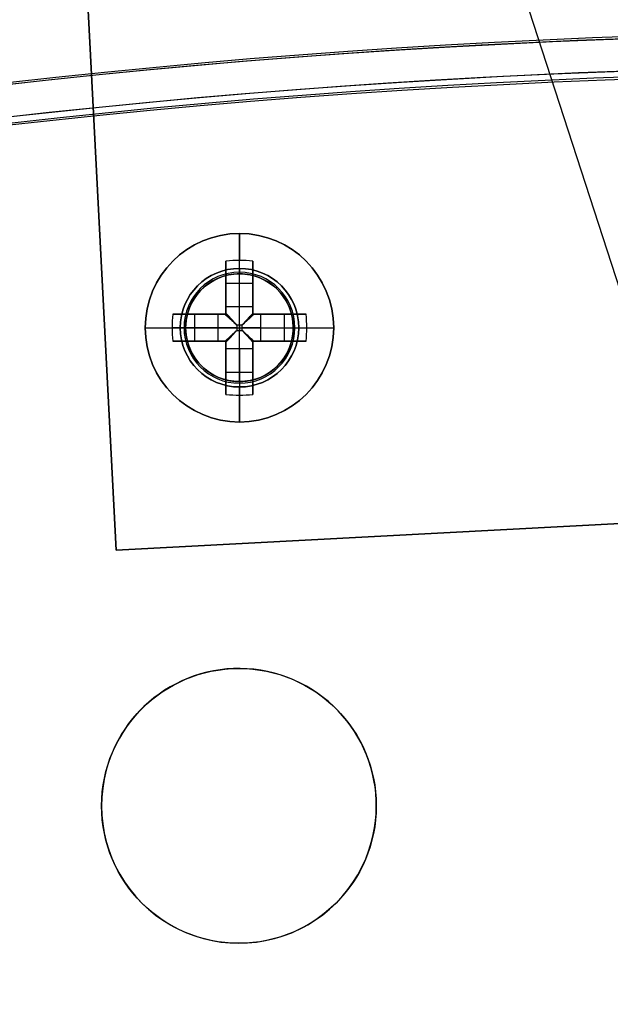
# Model space of a CAD drawing. Header units: millimetres. Extents: x -83 to 676, y -83 to 676.
# Tile 622 of 656: x 263 to 285, y 557 to 594. Entities that reach past the tile are written whole.
import ezdxf

# ---------------------------------------------------------------- set-up
doc = ezdxf.new("R2010")
doc.units = ezdxf.units.MM
doc.header["$MEASUREMENT"] = 0
doc.layers.add('IGES level 0', color=7, linetype='Continuous', true_color=0xff7878)

msp = doc.modelspace()

# ---------------------------------------------------------------- linework, layer by layer
at = {"layer": 'IGES level 0', "color": 70, "true_color": 0x66ff00}
for p, q in [((272.897, 622.712, 48), (288.413, 574.958, 48)), ((272.897, 622.712, 47), (288.413, 574.958, 47)), ((264.407, 622.267, 48), (266.945, 573.833, 48)), ((264.407, 622.267, 47), (266.945, 573.833, 47)), ((266.945, 573.833, 48), (296.904, 575.403, 48)), ((266.945, 573.833, 47), (296.904, 575.403, 47))]:
    msp.add_line(p, q, dxfattribs=at)
at = {"layer": 'IGES level 0', "color": 254, "true_color": 0xcad1ee}
for p, q in [((266.945, 573.833, 47), (264.407, 622.267, 47)), ((264.407, 622.267, 48), (266.945, 573.833, 48)), ((270.901, 583.986, 47), (270.901, 583.986, 48)), ((270.901, 583.986, 48), (270.901, 583.986, 47)), ((272.037, 584.016, 47), (272.037, 584.016, 45.8)), ((269.588, 582.602, 45.8), (269.588, 582.602, 47)), ((269.588, 582.602, 47), (269.588, 582.602, 45.8)), ((273.422, 582.702, 48), (273.422, 582.702, 47)), ((273.451, 581.566, 47), (273.451, 581.566, 45.8)), ((273.451, 581.566, 45.8), (273.451, 581.566, 47)), ((269.617, 581.466, 48), (269.617, 581.466, 47)), ((271.002, 580.152, 47), (271.002, 580.152, 45.8)), ((272.137, 580.182, 48), (272.137, 580.182, 47)), ((272.137, 580.182, 47), (272.137, 580.182, 48)), ((266.945, 573.833, 48), (296.904, 575.403, 48)), ((296.904, 575.403, 47), (266.945, 573.833, 47)), ((266.945, 573.833, 47.5), (296.904, 575.403, 47.5)), ((281.924, 574.618, 47), (281.924, 574.618, 48)), ((266.945, 573.833, 48), (266.945, 573.833, 47)), ((266.945, 573.833, 47), (266.945, 573.833, 48))]:
    msp.add_line(p, q, dxfattribs=at)
at = {"layer": 'IGES level 0', "color": 1, "true_color": 0xff0808}
for p, q in [((271.519, 584.284, 48), (271.519, 585.584, 48)), ((271.019, 582.87, 48.463), (271.019, 584.559, 50.13)), ((271.019, 584.559, 50.13), (271.019, 582.87, 48.463)), ((271.519, 582.87, 48.463), (271.519, 584.584, 50.155)), ((272.019, 584.559, 50.13), (272.019, 582.87, 48.463)), ((272.019, 582.87, 48.463), (272.019, 584.559, 50.13)), ((271.019, 582.584, 49.699), (271.019, 584.122, 49.699)), ((271.519, 584.084, 47.8), (271.519, 584.084, 40)), ((271.519, 580.084, 40), (271.519, 584.084, 40)), ((271.519, 584.084, 40), (271.519, 584.084, 47.8)), ((272.019, 584.122, 49.699), (272.019, 582.584, 49.699)), ((271.019, 583.74, 49.322), (272.019, 583.74, 49.322)), ((271.019, 583.571, 49.155), (271.019, 583.571, 50.83)), ((272.019, 583.571, 49.155), (272.019, 583.571, 50.83)), ((269.045, 582.584, 50.13), (270.733, 582.584, 48.463)), ((270.733, 582.584, 48.463), (269.045, 582.584, 50.13)), ((269.481, 582.584, 49.699), (271.019, 582.584, 49.699)), ((269.863, 581.584, 49.322), (269.863, 582.584, 49.322)), ((270.032, 582.584, 49.155), (270.032, 582.584, 50.83)), ((270.733, 581.584, 48.463), (270.733, 582.584, 48.463)), ((270.733, 581.584, 48.463), (270.733, 582.584, 48.463)), ((271.019, 582.87, 48.463), (272.019, 582.87, 48.463)), ((271.019, 582.87, 48.463), (272.019, 582.87, 48.463)), ((271.019, 582.584, 51.128), (271.019, 582.584, 48.27)), ((271.019, 582.584, 48.27), (271.019, 582.584, 51.128)), ((272.019, 582.584, 51.128), (272.019, 582.584, 48.27)), ((272.019, 582.584, 49.699), (273.558, 582.584, 49.699)), ((272.019, 582.584, 48.27), (272.019, 582.584, 51.128)), ((272.306, 582.584, 48.463), (273.994, 582.584, 50.13)), ((272.306, 582.584, 48.463), (272.306, 581.584, 48.463)), ((273.994, 582.584, 50.13), (272.306, 582.584, 48.463)), ((272.306, 582.584, 48.463), (272.306, 581.584, 48.463)), ((273.007, 582.584, 49.155), (273.007, 582.584, 50.83)), ((273.175, 582.584, 49.322), (273.175, 581.584, 49.322)), ((268.019, 582.084, 48), (269.319, 582.084, 48)), ((270.733, 582.084, 48.463), (269.019, 582.084, 50.155)), ((269.519, 582.084, 47.8), (269.519, 582.084, 40)), ((269.519, 582.084, 40), (273.519, 582.084, 40)), ((271.617, 582.182, 48.18), (271.422, 582.182, 48.18)), ((271.422, 582.182, 48.18), (271.422, 581.986, 48.18)), ((271.422, 582.182, 48.18), (271.422, 581.986, 48.18)), ((271.617, 582.182, 48.18), (271.422, 582.182, 48.18)), ((271.422, 582.084, 48.18), (271.617, 582.084, 48.18)), ((271.422, 581.986, 48.18), (271.617, 581.986, 48.18)), ((271.422, 581.986, 48.18), (271.617, 581.986, 48.18)), ((271.519, 582.182, 48.18), (271.519, 581.986, 48.18)), ((271.617, 581.986, 48.18), (271.617, 582.182, 48.18)), ((271.617, 581.986, 48.18), (271.617, 582.182, 48.18)), ((272.306, 582.084, 48.463), (274.019, 582.084, 50.155)), ((273.519, 582.084, 47.8), (273.519, 582.084, 40)), ((273.719, 582.084, 48), (275.019, 582.084, 48)), ((270.733, 581.584, 48.463), (269.045, 581.584, 50.13)), ((269.045, 581.584, 50.13), (270.733, 581.584, 48.463)), ((271.019, 581.584, 49.699), (269.481, 581.584, 49.699)), ((270.032, 581.584, 49.155), (270.032, 581.584, 50.83)), ((271.019, 581.584, 51.128), (271.019, 581.584, 48.27)), ((271.019, 581.584, 48.27), (271.019, 581.584, 51.128)), ((271.019, 580.046, 49.699), (271.019, 581.584, 49.699)), ((272.019, 581.584, 51.128), (272.019, 581.584, 48.27)), ((272.019, 581.584, 49.699), (272.019, 580.046, 49.699)), ((272.019, 581.584, 48.27), (272.019, 581.584, 51.128)), ((273.558, 581.584, 49.699), (272.019, 581.584, 49.699)), ((273.994, 581.584, 50.13), (272.306, 581.584, 48.463)), ((272.306, 581.584, 48.463), (273.994, 581.584, 50.13)), ((273.007, 581.584, 49.155), (273.007, 581.584, 50.83)), ((271.019, 579.609, 50.13), (271.019, 581.298, 48.463)), ((272.019, 581.298, 48.463), (271.019, 581.298, 48.463)), ((271.019, 581.298, 48.463), (271.019, 579.609, 50.13)), ((272.019, 581.298, 48.463), (271.019, 581.298, 48.463)), ((271.519, 581.298, 48.463), (271.519, 579.584, 50.155)), ((272.019, 581.298, 48.463), (272.019, 579.609, 50.13)), ((272.019, 579.609, 50.13), (272.019, 581.298, 48.463)), ((271.019, 580.597, 49.155), (271.019, 580.597, 50.83)), ((272.019, 580.428, 49.322), (271.019, 580.428, 49.322)), ((272.019, 580.597, 49.155), (272.019, 580.597, 50.83)), ((271.519, 580.084, 40), (271.519, 580.084, 47.8)), ((271.519, 580.084, 47.8), (271.519, 580.084, 40)), ((271.519, 578.584, 48), (271.519, 579.884, 48))]:
    msp.add_line(p, q, dxfattribs=at)
at = {"layer": 'IGES level 0', "color": 124, "true_color": 0x1aa180}
for p, q in [((272.82, 569.262, 45.8), (272.82, 569.262, 47)), ((266.574, 565.656, 45.8), (266.574, 565.656, 47)), ((266.574, 565.656, 47), (266.574, 565.656, 45.8)), ((276.426, 563.016, 47), (276.426, 563.016, 45.8)), ((276.426, 563.016, 45.8), (276.426, 563.016, 47)), ((270.18, 559.41, 45.8), (270.18, 559.41, 47))]:
    msp.add_line(p, q, dxfattribs=at)
at = {"layer": 'IGES level 0', "color": 153, "true_color": 0x5393cf}
for centre in [(296.5, 296.5), (296.5, 296.5, -1.2)]:
    msp.add_circle(centre, 296.5, dxfattribs=at)
at = {"layer": 'IGES level 0'}
for centre, radius in [((296.5, 296.5, 47), 296.5), ((296.5, 296.5), 296.5), ((296.5, 296.5, 47), 295.3), ((296.5, 296.5), 295.3)]:
    msp.add_circle(centre, radius, dxfattribs=at)
at = {"layer": 'IGES level 0', "color": 124, "true_color": 0x1aa180}
for centre, radius in [((296.5, 296.5, 47), 295), ((296.5, 296.5, 45.8), 295), ((271.519, 582.084, 47), 2), ((271.519, 582.084, 45.8), 2), ((271.5, 564.336, 47), 5.1), ((271.5, 564.336, 45.8), 5.1)]:
    msp.add_circle(centre, radius, dxfattribs=at)
at = {"layer": 'IGES level 0', "color": 1, "true_color": 0xff0808}
for centre, radius in [((271.519, 582.084, 48), 3.5), ((271.519, 582.084, 48), 2.2), ((271.519, 582.084, 40), 2)]:
    msp.add_circle(centre, radius, dxfattribs=at)
at = {"layer": 'IGES level 0', "color": 70, "true_color": 0x66ff00}
for centre in [(271.519, 582.084, 48), (271.519, 582.084, 47)]:
    msp.add_circle(centre, 2, dxfattribs=at)
at = {"layer": 'IGES level 0'}
for centre, radius in [((296.5, 296.5), 296.5), ((296.5, 296.5, 47), 296.5), ((296.5, 296.5, 23.5), 296.5), ((296.5, 296.5, 47), 295.3), ((296.5, 296.5), 295.3), ((296.5, 296.5, 23.5), 295.3)]:
    msp.add_arc(centre, radius, 45, 225, dxfattribs=at)
at = {"layer": 'IGES level 0', "color": 153, "true_color": 0x5393cf}
for centre in [(296.5, 296.5, -1.2), (296.5, 296.5), (296.5, 296.5, -0.6)]:
    msp.add_arc(centre, 296.5, 345, 165, dxfattribs=at)
at = {"layer": 'IGES level 0', "color": 124, "true_color": 0x1aa180}
for centre, radius, start, end in [((296.5, 296.5, 45.8), 295, 345, 165), ((296.5, 296.5, 47), 295, 345, 165), ((296.5, 296.5, 46.4), 295, 345, 165), ((271.5, 564.336, 45.8), 5.1, 345, 165), ((271.5, 564.336, 47), 5.1, 345, 165), ((271.5, 564.336, 46.4), 5.1, 345, 165), ((271.5, 564.336, 45.8), 5.1, 165, 345), ((271.5, 564.336, 47), 5.1, 165, 345), ((271.5, 564.336, 46.4), 5.1, 165, 345)]:
    msp.add_arc(centre, radius, start, end, dxfattribs=at)
at = {"layer": 'IGES level 0', "color": 1, "true_color": 0xff0808}
for centre, radius, start, end in [((271.519, 582.084, 48), 3.5, 0, 180), ((271.519, 582.084, 48), 2.2, 90, 270), ((271.519, 582.084, 47.941), 2.059, 90, 270), ((271.519, 582.084, 40), 2, 90, 270), ((271.519, 582.084, 47.8), 2, 90, 270), ((271.519, 582.084, 43.9), 2, 90, 270), ((271.519, 582.084, 47.8), 2, 90, 270), ((271.519, 582.084, 48), 2.2, 270, 90), ((271.519, 582.084, 47.941), 2.059, 270, 90), ((271.519, 582.084, 47.8), 2, 270, 90), ((271.519, 582.084, 40), 2, 270, 90), ((271.519, 582.084, 47.8), 2, 270, 90), ((271.519, 582.084, 43.9), 2, 270, 90), ((271.519, 582.084, 48), 3.5, 180, 0)]:
    msp.add_arc(centre, radius, start, end, dxfattribs=at)
at = {"layer": 'IGES level 0', "color": 1, "true_color": 0xff0808, "extrusion": (1, 0, 0)}
for centre, radius, start, end in [((582.084, 47.686, 271.519), 3.514, 5.1275, 44.6488), ((582.084, 47.686, 271.019), 3.478, 44.6488, 81.7352), ((584.284, 47.8, 271.519), 0.2, 90, 180), ((584.284, 47.8, 271.519), 0.2, 90, 180), ((582.182, 49.16, 271.019), 0.98, 296.5596, 314.6488), ((582.182, 49.16, 271.519), 0.98, 270, 314.6488), ((582.182, 49.16, 272.019), 0.98, 296.5596, 314.6488), ((581.986, 49.16, 271.519), 0.98, 225.3512, 270), ((582.084, 47.686, 271.019), 3.478, 98.2648, 135.3512), ((582.084, 47.686, 272.019), 3.478, 98.2648, 135.3512), ((581.986, 49.16, 272.019), 0.98, 225.3512, 243.4404), ((579.884, 47.8, 271.519), 0.2, 360, 90), ((579.884, 47.8, 271.519), 0.2, 360, 90), ((582.084, 47.686, 271.519), 3.514, 135.3512, 174.8725)]:
    msp.add_arc(centre, radius, start, end, dxfattribs=at)
at = {"layer": 'IGES level 0', "color": 1, "true_color": 0xff0808, "extrusion": (-4.8968e-14, -0.70276, 0.711427)}
msp.add_arc((271.519, 447.622, -375.14), 3.514, 81.8199, 98.1801, dxfattribs=at)
at = {"layer": 'IGES level 0', "color": 1, "true_color": 0xff0808, "extrusion": (-2.74971e-14, -0.70276, 0.711427)}
msp.add_arc((271.519, 447.622, -375.14), 3.514, 81.8199, 98.1801, dxfattribs=at)
at = {"layer": 'IGES level 0', "color": 1, "true_color": 0xff0808, "extrusion": (1, 9.39164e-14, 1.28888e-13)}
msp.add_arc((582.084, 47.686, 271.019), 3.478, 44.6488, 81.7352, dxfattribs=at)
at = {"layer": 'IGES level 0', "color": 1, "true_color": 0xff0808, "extrusion": (1, -1.41968e-13, -2.80952e-13)}
msp.add_arc((582.084, 47.686, 272.019), 3.478, 44.6488, 81.7352, dxfattribs=at)
at = {"layer": 'IGES level 0', "color": 1, "true_color": 0xff0808, "extrusion": (1, 1.41968e-13, 2.80952e-13)}
msp.add_arc((582.084, 47.686, 272.019), 3.478, 44.6488, 81.7352, dxfattribs=at)
at = {"layer": 'IGES level 0', "color": 254, "true_color": 0xcad1ee}
for centre, start, end in [((271.519, 582.084, 47), 345, 165), ((271.519, 582.084, 45.8), 345, 165), ((271.519, 582.084, 46.4), 345, 165), ((271.519, 582.084, 48), 288, 108), ((271.519, 582.084, 47), 288, 108), ((271.519, 582.084, 47.5), 288, 108), ((271.519, 582.084, 48), 108, 288), ((271.519, 582.084, 47), 108, 288), ((271.519, 582.084, 47.5), 108, 288), ((271.519, 582.084, 47), 165, 345), ((271.519, 582.084, 45.8), 165, 345), ((271.519, 582.084, 46.4), 165, 345)]:
    msp.add_arc(centre, 2, start, end, dxfattribs=at)
at = {"layer": 'IGES level 0', "color": 1, "true_color": 0xff0808, "extrusion": (0.70276, 3.42943e-15, 0.711427)}
msp.add_arc((582.084, -159.655, 224.738), 3.514, 81.8199, 98.1801, dxfattribs=at)
at = {"layer": 'IGES level 0', "color": 1, "true_color": 0xff0808, "extrusion": (0.70276, 1.08435e-13, 0.711427)}
msp.add_arc((582.084, -159.655, 224.738), 3.514, 81.8199, 90, dxfattribs=at)
at = {"layer": 'IGES level 0', "color": 1, "true_color": 0xff0808, "extrusion": (-2.83936e-13, 1, 5.61904e-13)}
for centre in [(-271.519, 47.686, 582.584), (-271.519, 47.686, 581.584)]:
    msp.add_arc(centre, 3.478, 44.6488, 81.7352, dxfattribs=at)
at = {"layer": 'IGES level 0', "color": 1, "true_color": 0xff0808, "extrusion": (1.87833e-13, 1, -2.57776e-13)}
msp.add_arc((-271.519, 47.686, 582.584), 3.478, 44.6488, 81.7352, dxfattribs=at)
at = {"layer": 'IGES level 0', "color": 1, "true_color": 0xff0808, "extrusion": (0, 1, 0)}
for centre, radius, start, end in [((-271.422, 49.16, 582.584), 0.98, 296.5596, 314.6488), ((-271.519, 47.686, 582.584), 3.478, 98.2648, 135.3512), ((-271.519, 47.686, 582.584), 3.478, 98.2648, 135.3512), ((-271.519, 47.686, 582.084), 3.514, 5.1275, 44.6488), ((-271.519, 47.686, 582.084), 3.514, 5.1275, 44.6488), ((-271.422, 49.16, 582.084), 0.98, 270, 314.6488), ((-271.617, 49.16, 582.084), 0.98, 225.3512, 270), ((-271.519, 47.686, 582.084), 3.514, 135.3512, 174.8725), ((-271.422, 49.16, 581.584), 0.98, 296.5596, 314.6488), ((-271.519, 47.686, 581.584), 3.478, 98.2648, 135.3512), ((-271.617, 49.16, 581.584), 0.98, 225.3512, 243.4404)]:
    msp.add_arc(centre, radius, start, end, dxfattribs=at)
at = {"layer": 'IGES level 0', "color": 1, "true_color": 0xff0808, "extrusion": (-5.43174e-12, 1, -7.5858e-12)}
msp.add_arc((-271.422, 49.16, 582.584), 0.98, 296.5596, 314.6488, dxfattribs=at)
at = {"layer": 'IGES level 0', "color": 1, "true_color": 0xff0808, "extrusion": (1, 2.71587e-12, -3.7929e-12)}
msp.add_arc((582.182, 49.16, 271.019), 0.98, 296.5596, 314.6488, dxfattribs=at)
at = {"layer": 'IGES level 0', "color": 1, "true_color": 0xff0808, "extrusion": (1, 5.43174e-12, -7.5858e-12)}
msp.add_arc((582.182, 49.16, 272.019), 0.98, 296.5596, 314.6488, dxfattribs=at)
at = {"layer": 'IGES level 0', "color": 1, "true_color": 0xff0808, "extrusion": (5.43174e-12, 1, -7.5858e-12)}
msp.add_arc((-271.617, 49.16, 582.584), 0.98, 225.3512, 243.4404, dxfattribs=at)
msp.add_arc((-271.617, 49.16, 582.584), 0.98, 225.3512, 243.4404, dxfattribs=at)
at = {"layer": 'IGES level 0', "color": 1, "true_color": 0xff0808, "extrusion": (-0.70276, -3.42971e-15, 0.711427)}
msp.add_arc((-582.084, 226.678, -156.888), 3.514, 81.8199, 98.1801, dxfattribs=at)
at = {"layer": 'IGES level 0', "color": 1, "true_color": 0xff0808, "extrusion": (-0.70276, -1.92551e-14, 0.711427)}
msp.add_arc((-582.084, 226.678, -156.888), 3.514, 90, 98.1801, dxfattribs=at)
at = {"layer": 'IGES level 0', "color": 1, "true_color": 0xff0808, "extrusion": (0.689371, -0.689371, -0.222565)}
msp.add_arc((603.589, -1.902, -225.361), 0.08, 257.4403, 282.5475, dxfattribs=at)
at = {"layer": 'IGES level 0', "color": 1, "true_color": 0xff0808, "extrusion": (0.702705, -0.702705, -0.111406)}
msp.add_arc((603.589, 23.468, -223.948), 0.08, 263.7148, 276.3569, dxfattribs=at)
at = {"layer": 'IGES level 0', "color": 1, "true_color": 0xff0808, "extrusion": (0.702705, 0.702705, 0.111406)}
msp.add_arc((219.602, -19.31, 605.544), 0.08, 263.6431, 276.2852, dxfattribs=at)
at = {"layer": 'IGES level 0', "color": 1, "true_color": 0xff0808, "extrusion": (0.689371, 0.689371, 0.222565)}
msp.add_arc((219.602, -87.364, 599.716), 0.08, 257.4525, 282.5597, dxfattribs=at)
at = {"layer": 'IGES level 0', "color": 1, "true_color": 0xff0808, "extrusion": (0.70276, 4.20483e-13, 0.711427)}
msp.add_arc((582.084, -159.655, 224.738), 3.514, 90, 98.1801, dxfattribs=at)
at = {"layer": 'IGES level 0', "color": 1, "true_color": 0xff0808, "extrusion": (2.1883e-10, 1, 2.87549e-11)}
msp.add_arc((-269.319, 47.8, 582.084), 0.2, 90, 180, dxfattribs=at)
at = {"layer": 'IGES level 0', "color": 1, "true_color": 0xff0808, "extrusion": (2.18833e-10, 1, -2.87547e-11)}
msp.add_arc((-273.719, 47.8, 582.084), 0.2, 360, 90, dxfattribs=at)
at = {"layer": 'IGES level 0', "color": 1, "true_color": 0xff0808, "extrusion": (-0.70276, -2.78646e-14, 0.711427)}
msp.add_arc((-582.084, 226.678, -156.888), 3.514, 81.8199, 90, dxfattribs=at)
at = {"layer": 'IGES level 0', "color": 1, "true_color": 0xff0808, "extrusion": (-4.98371e-13, 1, -2.31211e-13)}
msp.add_arc((-271.519, 47.686, 582.084), 3.514, 135.3512, 174.8725, dxfattribs=at)
at = {"layer": 'IGES level 0', "color": 1, "true_color": 0xff0808, "extrusion": (2.83936e-13, 1, -5.61904e-13)}
msp.add_arc((-271.519, 47.686, 581.584), 3.478, 44.6488, 81.7352, dxfattribs=at)
at = {"layer": 'IGES level 0', "color": 1, "true_color": 0xff0808, "extrusion": (5.43174e-12, 1, 7.5858e-12)}
msp.add_arc((-271.422, 49.16, 581.584), 0.98, 296.5596, 314.6488, dxfattribs=at)
at = {"layer": 'IGES level 0', "color": 1, "true_color": 0xff0808, "extrusion": (1, 1.41968e-13, -2.80952e-13)}
msp.add_arc((582.084, 47.686, 271.019), 3.478, 98.2648, 135.3512, dxfattribs=at)
at = {"layer": 'IGES level 0', "color": 1, "true_color": 0xff0808, "extrusion": (1, -2.71587e-12, -3.7929e-12)}
msp.add_arc((581.986, 49.16, 271.019), 0.98, 225.3512, 243.4404, dxfattribs=at)
msp.add_arc((581.986, 49.16, 271.019), 0.98, 225.3512, 243.4404, dxfattribs=at)
at = {"layer": 'IGES level 0', "color": 1, "true_color": 0xff0808, "extrusion": (0.689371, 0.689371, -0.222565)}
msp.add_arc((219.602, 181.312, 577.183), 0.08, 257.4403, 282.5475, dxfattribs=at)
at = {"layer": 'IGES level 0', "color": 1, "true_color": 0xff0808, "extrusion": (0.702705, 0.702705, -0.111406)}
msp.add_arc((219.602, 115.176, 594.119), 0.08, 263.7148, 276.3569, dxfattribs=at)
at = {"layer": 'IGES level 0', "color": 1, "true_color": 0xff0808, "extrusion": (0.702705, -0.702705, 0.111406)}
msp.add_arc((603.589, 72.398, -212.522), 0.08, 263.6431, 276.2852, dxfattribs=at)
at = {"layer": 'IGES level 0', "color": 1, "true_color": 0xff0808, "extrusion": (0.689371, -0.689371, 0.222565)}
msp.add_arc((603.589, 95.85, -202.828), 0.08, 257.4525, 282.5597, dxfattribs=at)
at = {"layer": 'IGES level 0', "color": 1, "true_color": 0xff0808, "extrusion": (1, -4.80517e-14, 1.52064e-13)}
msp.add_arc((582.084, 47.686, 272.019), 3.478, 98.2648, 135.3512, dxfattribs=at)
at = {"layer": 'IGES level 0', "color": 1, "true_color": 0xff0808, "extrusion": (2.83936e-13, 1, 5.61904e-13)}
msp.add_arc((-271.519, 47.686, 581.584), 3.478, 98.2648, 135.3512, dxfattribs=at)
at = {"layer": 'IGES level 0', "color": 1, "true_color": 0xff0808, "extrusion": (1, 2.71587e-12, 3.7929e-12)}
msp.add_arc((581.986, 49.16, 272.019), 0.98, 225.3512, 243.4404, dxfattribs=at)
at = {"layer": 'IGES level 0', "color": 1, "true_color": 0xff0808, "extrusion": (-5.43174e-12, 1, 7.5858e-12)}
msp.add_arc((-271.617, 49.16, 581.584), 0.98, 225.3512, 243.4404, dxfattribs=at)
at = {"layer": 'IGES level 0', "color": 1, "true_color": 0xff0808, "extrusion": (2.74971e-14, 0.70276, 0.711427)}
msp.add_arc((-271.519, -380.599, 442.99), 3.514, 81.8199, 98.1801, dxfattribs=at)
at = {"layer": 'IGES level 0', "color": 1, "true_color": 0xff0808, "extrusion": (4.89681e-14, 0.70276, 0.711427)}
msp.add_arc((-271.519, -380.599, 442.99), 3.514, 81.8199, 98.1801, dxfattribs=at)
at = {"layer": 'IGES level 0', "color": 1, "true_color": 0xff0808}
for points in [[(270.984, 582.584, 48.283), (270.995, 582.584, 48.277), (271.007, 582.584, 48.273), (271.019, 582.584, 48.27)], [(271.019, 582.584, 48.27), (271.019, 582.596, 48.273), (271.019, 582.608, 48.277), (271.019, 582.62, 48.283)], [(272.019, 582.62, 48.283), (272.019, 582.608, 48.277), (272.019, 582.596, 48.273), (272.019, 582.584, 48.27)], [(272.019, 582.584, 48.27), (272.032, 582.584, 48.273), (272.044, 582.584, 48.277), (272.055, 582.584, 48.283)], [(271.019, 581.584, 48.27), (271.007, 581.584, 48.273), (270.995, 581.584, 48.277), (270.984, 581.584, 48.283)], [(271.019, 581.548, 48.283), (271.019, 581.56, 48.277), (271.019, 581.572, 48.273), (271.019, 581.584, 48.27)], [(272.019, 581.584, 48.27), (272.019, 581.572, 48.273), (272.019, 581.56, 48.277), (272.019, 581.548, 48.283)], [(272.055, 581.584, 48.283), (272.044, 581.584, 48.277), (272.032, 581.584, 48.273), (272.019, 581.584, 48.27)]]:
    msp.add_open_spline(points, degree=3, dxfattribs=at)
for points, knots in [([(271.019, 582.584, 48.27), (271.012, 582.584, 48.272), (271.005, 582.584, 48.274), (270.993, 582.584, 48.279), (270.988, 582.584, 48.281), (270.984, 582.584, 48.283)], [0, 0, 0, 0, 0.00002195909, 0.00002195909, 0.0000380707, 0.0000380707, 0.0000380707, 0.0000380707]), ([(270.984, 582.584, 48.283), (271.028, 582.543, 48.261), (271.074, 582.501, 48.242), (271.169, 582.413, 48.212), (271.219, 582.368, 48.2), (271.319, 582.276, 48.184), (271.371, 582.229, 48.18), (271.422, 582.182, 48.18)], [0, 0, 0, 0, 0.320257, 0.320257, 0.655825, 0.655825, 1, 1, 1, 1]), ([(270.984, 582.584, 48.283), (271, 582.569, 48.275), (271.016, 582.554, 48.268), (271.05, 582.523, 48.253), (271.067, 582.507, 48.246), (271.103, 582.475, 48.233), (271.121, 582.458, 48.227), (271.155, 582.427, 48.217), (271.171, 582.412, 48.212), (271.204, 582.382, 48.204), (271.222, 582.365, 48.2), (271.258, 582.332, 48.193), (271.276, 582.315, 48.191), (271.315, 582.28, 48.186), (271.335, 582.261, 48.183), (271.375, 582.225, 48.181), (271.395, 582.206, 48.18), (271.418, 582.185, 48.18), (271.42, 582.183, 48.18), (271.422, 582.182, 48.18)], [0, 0, 0, 0, 0.129053, 0.129053, 0.256755, 0.256755, 0.38469, 0.38469, 0.5, 0.5, 0.626455, 0.626455, 0.749753, 0.749753, 0.874877, 0.874877, 0.989347, 0.989347, 1, 1, 1, 1]), ([(271.018, 582.584, 48.271), (271.054, 582.545, 48.253), (271.113, 582.479, 48.228), (271.174, 582.413, 48.211), (271.198, 582.387, 48.206)], [0.0440598, 0.0440598, 0.0440598, 0.0440598, 0.3202573, 0.497, 0.497, 0.497, 0.497]), ([(271.422, 582.182, 48.18), (271.403, 582.202, 48.18), (271.386, 582.221, 48.18), (271.351, 582.259, 48.183), (271.334, 582.277, 48.184), (271.301, 582.313, 48.189), (271.285, 582.33, 48.191), (271.254, 582.364, 48.197), (271.239, 582.381, 48.2), (271.217, 582.405, 48.206), (271.209, 582.413, 48.208), (271.187, 582.437, 48.214), (271.171, 582.454, 48.218), (271.141, 582.487, 48.229), (271.126, 582.504, 48.234), (271.096, 582.536, 48.246), (271.081, 582.552, 48.253), (271.052, 582.584, 48.266), (271.038, 582.6, 48.273), (271.022, 582.616, 48.282), (271.021, 582.618, 48.282), (271.019, 582.62, 48.283)], [0, 0, 0, 0, 0.101614, 0.101614, 0.209673, 0.209673, 0.321553, 0.321553, 0.439036, 0.439036, 0.5, 0.5, 0.625, 0.625, 0.744934, 0.744934, 0.864797, 0.864797, 0.986554, 0.986554, 1, 1, 1, 1]), ([(271.019, 582.62, 48.283), (271.019, 582.613, 48.28), (271.019, 582.606, 48.277), (271.019, 582.594, 48.273), (271.019, 582.589, 48.271), (271.019, 582.584, 48.27)], [0, 0, 0, 0, 0.00002297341, 0.00002297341, 0.0000380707, 0.0000380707, 0.0000380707, 0.0000380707]), ([(272.019, 582.62, 48.283), (272.005, 582.604, 48.275), (271.99, 582.587, 48.268), (271.958, 582.553, 48.253), (271.942, 582.536, 48.246), (271.91, 582.501, 48.233), (271.894, 582.483, 48.227), (271.863, 582.449, 48.217), (271.848, 582.433, 48.212), (271.817, 582.399, 48.204), (271.801, 582.382, 48.2), (271.768, 582.345, 48.193), (271.751, 582.327, 48.191), (271.715, 582.289, 48.186), (271.697, 582.268, 48.183), (271.66, 582.228, 48.181), (271.642, 582.208, 48.18), (271.621, 582.185, 48.18), (271.619, 582.184, 48.18), (271.617, 582.182, 48.18)], [0, 0, 0, 0, 0.1290525, 0.1290525, 0.2567545, 0.2567545, 0.3846897, 0.3846897, 0.5, 0.5, 0.6264552, 0.6264552, 0.7497533, 0.7497533, 0.8748767, 0.8748767, 0.9893473, 0.9893473, 1, 1, 1, 1]), ([(272.019, 582.62, 48.283), (271.978, 582.575, 48.261), (271.936, 582.529, 48.242), (271.849, 582.434, 48.212), (271.804, 582.385, 48.2), (271.711, 582.284, 48.184), (271.664, 582.233, 48.18), (271.617, 582.182, 48.18)], [0, 0, 0, 0, 0.320257, 0.320257, 0.655825, 0.655825, 1, 1, 1, 1]), ([(271.617, 582.182, 48.18), (271.637, 582.2, 48.18), (271.657, 582.218, 48.18), (271.694, 582.252, 48.183), (271.713, 582.269, 48.184), (271.748, 582.302, 48.189), (271.766, 582.318, 48.191), (271.8, 582.349, 48.197), (271.816, 582.364, 48.2), (271.84, 582.387, 48.206), (271.848, 582.394, 48.208), (271.873, 582.417, 48.214), (271.89, 582.432, 48.218), (271.923, 582.462, 48.229), (271.939, 582.477, 48.234), (271.972, 582.507, 48.246), (271.988, 582.522, 48.253), (272.02, 582.551, 48.266), (272.035, 582.566, 48.273), (272.052, 582.581, 48.282), (272.054, 582.582, 48.282), (272.055, 582.584, 48.283)], [0, 0, 0, 0, 0.101614, 0.101614, 0.209673, 0.209673, 0.321553, 0.321553, 0.439036, 0.439036, 0.5, 0.5, 0.625, 0.625, 0.744934, 0.744934, 0.864797, 0.864797, 0.986554, 0.986554, 1, 1, 1, 1]), ([(272.019, 582.586, 48.271), (271.98, 582.55, 48.253), (271.915, 582.49, 48.228), (271.849, 582.429, 48.211), (271.822, 582.405, 48.206)], [0.0440597, 0.0440597, 0.0440597, 0.0440597, 0.3202573, 0.497, 0.497, 0.497, 0.497]), ([(272.019, 582.584, 48.27), (272.02, 582.591, 48.272), (272.02, 582.598, 48.274), (272.019, 582.61, 48.279), (272.019, 582.615, 48.281), (272.019, 582.62, 48.283)], [0, 0, 0, 0, 0.00002195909, 0.00002195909, 0.0000380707, 0.0000380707, 0.0000380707, 0.0000380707]), ([(272.055, 582.584, 48.283), (272.048, 582.584, 48.28), (272.041, 582.584, 48.277), (272.029, 582.584, 48.273), (272.024, 582.584, 48.271), (272.019, 582.584, 48.27)], [0, 0, 0, 0, 0.00002297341, 0.00002297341, 0.0000380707, 0.0000380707, 0.0000380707, 0.0000380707]), ([(271.422, 581.986, 48.18), (271.402, 581.968, 48.18), (271.382, 581.95, 48.18), (271.345, 581.916, 48.183), (271.326, 581.899, 48.184), (271.29, 581.866, 48.189), (271.273, 581.85, 48.191), (271.239, 581.819, 48.197), (271.223, 581.804, 48.2), (271.199, 581.781, 48.206), (271.19, 581.774, 48.208), (271.166, 581.751, 48.214), (271.149, 581.736, 48.218), (271.116, 581.706, 48.229), (271.1, 581.691, 48.234), (271.067, 581.661, 48.246), (271.051, 581.646, 48.253), (271.019, 581.617, 48.266), (271.004, 581.602, 48.273), (270.987, 581.587, 48.282), (270.985, 581.586, 48.282), (270.984, 581.584, 48.283)], [0, 0, 0, 0, 0.101614, 0.101614, 0.209673, 0.209673, 0.321553, 0.321553, 0.439036, 0.439036, 0.5, 0.5, 0.625, 0.625, 0.744934, 0.744934, 0.864797, 0.864797, 0.986554, 0.986554, 1, 1, 1, 1]), ([(271.019, 581.548, 48.283), (271.034, 581.564, 48.275), (271.049, 581.581, 48.268), (271.081, 581.615, 48.253), (271.096, 581.632, 48.246), (271.129, 581.667, 48.233), (271.145, 581.685, 48.227), (271.176, 581.719, 48.217), (271.191, 581.735, 48.212), (271.222, 581.769, 48.204), (271.238, 581.786, 48.2), (271.271, 581.823, 48.193), (271.288, 581.841, 48.191), (271.324, 581.879, 48.186), (271.342, 581.9, 48.183), (271.379, 581.94, 48.181), (271.397, 581.96, 48.18), (271.418, 581.983, 48.18), (271.42, 581.984, 48.18), (271.422, 581.986, 48.18)], [0, 0, 0, 0, 0.1290525, 0.1290525, 0.2567545, 0.2567545, 0.3846897, 0.3846897, 0.5, 0.5, 0.6264552, 0.6264552, 0.7497533, 0.7497533, 0.8748767, 0.8748767, 0.9893473, 0.9893473, 1, 1, 1, 1]), ([(271.019, 581.548, 48.283), (271.061, 581.593, 48.261), (271.103, 581.639, 48.242), (271.19, 581.734, 48.212), (271.235, 581.783, 48.2), (271.328, 581.884, 48.184), (271.375, 581.935, 48.18), (271.422, 581.986, 48.18)], [0, 0, 0, 0, 0.320257, 0.320257, 0.655825, 0.655825, 1, 1, 1, 1]), ([(272.055, 581.584, 48.283), (272.039, 581.599, 48.275), (272.023, 581.614, 48.268), (271.989, 581.645, 48.253), (271.971, 581.661, 48.246), (271.936, 581.693, 48.233), (271.918, 581.71, 48.227), (271.884, 581.741, 48.217), (271.868, 581.756, 48.212), (271.835, 581.786, 48.204), (271.817, 581.803, 48.2), (271.781, 581.836, 48.193), (271.762, 581.853, 48.191), (271.724, 581.888, 48.186), (271.704, 581.907, 48.183), (271.664, 581.943, 48.181), (271.644, 581.962, 48.18), (271.621, 581.983, 48.18), (271.619, 581.985, 48.18), (271.617, 581.986, 48.18)], [0, 0, 0, 0, 0.1290525, 0.1290525, 0.2567545, 0.2567545, 0.3846897, 0.3846897, 0.5, 0.5, 0.6264552, 0.6264552, 0.7497533, 0.7497533, 0.8748767, 0.8748767, 0.9893473, 0.9893473, 1, 1, 1, 1]), ([(271.617, 581.986, 48.18), (271.636, 581.966, 48.18), (271.653, 581.947, 48.18), (271.688, 581.909, 48.183), (271.705, 581.891, 48.184), (271.738, 581.855, 48.189), (271.753, 581.838, 48.191), (271.785, 581.804, 48.197), (271.8, 581.787, 48.2), (271.822, 581.763, 48.206), (271.83, 581.755, 48.208), (271.852, 581.731, 48.214), (271.867, 581.714, 48.218), (271.898, 581.681, 48.229), (271.913, 581.664, 48.234), (271.943, 581.632, 48.246), (271.958, 581.616, 48.253), (271.987, 581.584, 48.266), (272.001, 581.568, 48.273), (272.016, 581.552, 48.282), (272.018, 581.55, 48.282), (272.019, 581.548, 48.283)], [0, 0, 0, 0, 0.101614, 0.101614, 0.209673, 0.209673, 0.321553, 0.321553, 0.439036, 0.439036, 0.5, 0.5, 0.625, 0.625, 0.744934, 0.744934, 0.864797, 0.864797, 0.986554, 0.986554, 1, 1, 1, 1]), ([(272.055, 581.584, 48.283), (272.01, 581.625, 48.261), (271.965, 581.667, 48.242), (271.869, 581.755, 48.212), (271.82, 581.8, 48.2), (271.719, 581.892, 48.184), (271.668, 581.939, 48.18), (271.617, 581.986, 48.18)], [0, 0, 0, 0, 0.320257, 0.320257, 0.655825, 0.655825, 1, 1, 1, 1]), ([(270.984, 581.584, 48.283), (270.99, 581.584, 48.28), (270.998, 581.584, 48.277), (271.01, 581.584, 48.273), (271.015, 581.584, 48.271), (271.019, 581.584, 48.27)], [0, 0, 0, 0, 0.00002297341, 0.00002297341, 0.0000380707, 0.0000380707, 0.0000380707, 0.0000380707]), ([(271.019, 581.582, 48.271), (271.059, 581.618, 48.253), (271.124, 581.678, 48.228), (271.19, 581.739, 48.211), (271.216, 581.763, 48.206)], [0.0440597, 0.0440597, 0.0440597, 0.0440597, 0.3202573, 0.497, 0.497, 0.497, 0.497]), ([(271.019, 581.584, 48.27), (271.019, 581.577, 48.272), (271.019, 581.57, 48.274), (271.019, 581.558, 48.279), (271.019, 581.553, 48.281), (271.019, 581.548, 48.283)], [0, 0, 0, 0, 0.00002195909, 0.00002195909, 0.0000380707, 0.0000380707, 0.0000380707, 0.0000380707]), ([(272.021, 581.584, 48.271), (271.985, 581.623, 48.253), (271.926, 581.689, 48.228), (271.865, 581.755, 48.211), (271.841, 581.781, 48.206)], [0.0440597, 0.0440597, 0.0440597, 0.0440597, 0.3202573, 0.497, 0.497, 0.497, 0.497]), ([(272.019, 581.548, 48.283), (272.019, 581.555, 48.28), (272.02, 581.562, 48.277), (272.02, 581.574, 48.273), (272.02, 581.579, 48.271), (272.019, 581.584, 48.27)], [0, 0, 0, 0, 0.00002297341, 0.00002297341, 0.0000380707, 0.0000380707, 0.0000380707, 0.0000380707]), ([(272.019, 581.584, 48.27), (272.027, 581.584, 48.272), (272.034, 581.584, 48.274), (272.046, 581.584, 48.279), (272.05, 581.584, 48.281), (272.055, 581.584, 48.283)], [0, 0, 0, 0, 0.00002195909, 0.00002195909, 0.0000380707, 0.0000380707, 0.0000380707, 0.0000380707])]:
    msp.add_open_spline(points, degree=3, knots=knots, dxfattribs=at)
for points, weights in [([(271.422, 582.182, 48.18), (271.209, 582.413, 48.18), (271.019, 582.62, 48.283)], [1, 0.972991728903, 1]), ([(271.617, 582.182, 48.18), (271.848, 582.394, 48.18), (272.055, 582.584, 48.283)], [1, 0.972991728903, 1]), ([(271.422, 581.986, 48.18), (271.191, 581.774, 48.18), (270.984, 581.584, 48.283)], [1, 0.972991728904, 1]), ([(271.617, 581.986, 48.18), (271.829, 581.755, 48.18), (272.019, 581.548, 48.283)], [1, 0.972991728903, 1])]:
    msp.add_rational_spline(points, weights, degree=2, dxfattribs=at)

doc.saveas('drawing.dxf')
